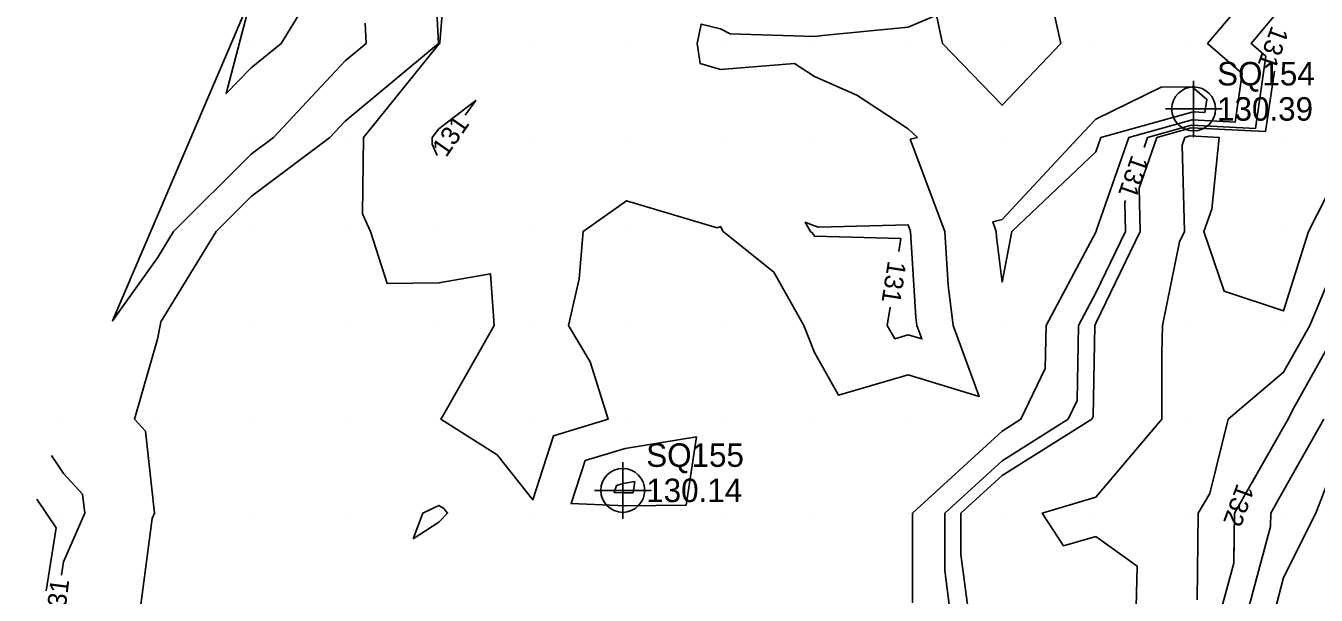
# Model space of a CAD drawing. Extents: x 2354170 to 2357230, y 866100 to 868290.
# Drawn here: x 2355056 to 2355193.4, y 866311.3 to 866371.9 of the extents above; entities that cross this region are included whole.
import ezdxf

# ---------------------------------------------------------------- set-up
doc = ezdxf.new("R2010")
doc.units = 0
for name, color, linetype in [('Default', 7, 'Continuous'), ('DTM Contours Minor', 7, 'Continuous'), ('DTM Contours Minor Text', 7, 'Continuous'), ('Exist DTM QL2 LIDAR Elevation Point', 7, 'Continuous'), ('Exist DTM Regular Point CELL', 7, 'Continuous'), ('Exist DTM Regular Point Cogo Elevation', 7, 'Continuous'), ('Exist DTM Regular Point Cogo Number', 7, 'Continuous')]:
    doc.layers.add(name, color=color, linetype=linetype)

msp = doc.modelspace()

# ---------------------------------------------------------------- linework, layer by layer
at = {"layer": 'Default'}
for points in [[(2355186.69, 866323.42), (2355189.97, 866329.16), (2355190.45, 866330), (2355190.88, 866330.91), (2355195.96, 866340), (2355199.97, 866349.51), (2355200.26, 866350), (2355200.67, 866350.7), (2355206.19, 866360), (2355209.97, 866367.03), (2355211.07, 866368.72), (2355211.92, 866370.33), (2355212.51, 866372.54), (2355215.53, 866380), (2355216.52, 866383.46), (2355219.97, 866388.36), (2355221.06, 866390.02), (2355221.37, 866391.4), (2355225.43, 866400), (2355226.32, 866403.66), (2355228.7, 866410), (2355229.95, 866413.05)], [(2355099.42, 866379.45), (2355099.91, 866370), (2355089.97, 866361.73), (2355088.35, 866360), (2355079.97, 866353.71), (2355076.24, 866350), (2355070.36, 866340.39), (2355070.28, 866340), (2355069.97, 866338.53), (2355067.52, 866330), (2355068.7, 866328.73), (2355069.67, 866320), (2355069.43, 866319.46), (2355068.17, 866310), (2355067.87, 866307.9), (2355067.04, 866300), (2355065.01, 866294.97), (2355059.97, 866294.03), (2355056.82, 866290), (2355055.96, 866284.02)], [(2355165.11, 866375.14), (2355166.22, 866370), (2355159.97, 866363.42), (2355153.63, 866370), (2355152.98, 866373.01), (2355149.97, 866371.74), (2355140.83, 866370.86), (2355139.97, 866370.73), (2355130.99, 866371.02), (2355129.97, 866371.56), (2355127.92, 866372.06), (2355127.49, 866370), (2355127.82, 866367.85), (2355129.97, 866367.21), (2355137.84, 866367.87), (2355139.97, 866366.47), (2355144.48, 866364.51), (2355149.97, 866360.9), (2355150.96, 866360), (2355150.18, 866359.8), (2355153.87, 866350), (2355154.23, 866344.26), (2355154.75, 866340), (2355157.54, 866332.44), (2355149.97, 866334.72), (2355142.53, 866332.56), (2355139.97, 866337.12), (2355138.85, 866340), (2355135.64, 866345.67), (2355130.27, 866350), (2355129.97, 866350.52), (2355129.6, 866350.37), (2355119.97, 866353.26), (2355115.33, 866350), (2355114.92, 866344.95), (2355113.76, 866340), (2355116.07, 866336.1), (2355117.99, 866330), (2355112.19, 866328.25), (2355109.97, 866321.44), (2355106.19, 866326.22), (2355100.17, 866330), (2355100.46, 866330.49), (2355105.86, 866340), (2355105.46, 866345.49), (2355099.97, 866344.51), (2355094.44, 866344.47), (2355092.67, 866350), (2355091.83, 866351.86), (2355091.94, 866360), (2355099.97, 866369.93), (2355100.07, 866370), (2355100.08, 866370.11), (2355100.87, 866380)], [(2355150.44, 866310.47), (2355150.42, 866320), (2355159.97, 866328.75), (2355161.98, 866330), (2355164.57, 866335.41), (2355164.66, 866340), (2355169.97, 866349.93), (2355170.01, 866350), (2355170.01, 866350.04), (2355173.49, 866360), (2355180.22, 866361.86), (2355184.81, 866361.63), (2355185.57, 866366.8), (2355181.86, 866370), (2355189.97, 866379.53)], [(2355162.85, 866290.19), (2355164.12, 866294.15), (2355160.32, 866300), (2355160.76, 866300.79), (2355159.97, 866300.52), (2355157.09, 866307.12), (2355156.32, 866310), (2355155.59, 866315.62), (2355155.58, 866320), (2355159.97, 866324.03), (2355169.52, 866330), (2355169.67, 866330.31), (2355169.85, 866340), (2355169.97, 866340.23), (2355174.7, 866350), (2355174.58, 866354.61), (2355176.46, 866360), (2355180.11, 866361.01), (2355188.03, 866360.62), (2355188.98, 866367.04)], [(2355180.24, 866365.39), (2355181.79, 866364.05), (2355181.59, 866362.65), (2355180.34, 866362.71), (2355170.51, 866360), (2355169.97, 866358.46), (2355161.01, 866350), (2355159.97, 866344.61), (2355159.38, 866349.41), (2355159.35, 866350), (2355158.97, 866351.01), (2355159.97, 866351.27), (2355168.1, 866360), (2355169.97, 866361.94), (2355176.94, 866365.34), (2355180.24, 866365.39)], [(2355174.25, 866310), (2355174.36, 866314.39), (2355169.97, 866317.53), (2355166.52, 866316.55), (2355164.26, 866320), (2355169.97, 866321.73), (2355177.01, 866330), (2355176.99, 866337.02), (2355177.07, 866340), (2355178.86, 866348.89), (2355179.4, 866350), (2355179.15, 866359.18), (2355179.44, 866360), (2355179.99, 866360.16), (2355183.1, 866360), (2355182.33, 866352.36), (2355181.47, 866350), (2355183.62, 866343.65), (2355189.97, 866341.54), (2355192.61, 866350), (2355195.39, 866355.41)], [(2355180.75, 866310.78), (2355180.88, 866320), (2355182.09, 866322.12), (2355184.06, 866330), (2355189.97, 866335), (2355192.77, 866340), (2355194.8, 866344.83)], [(2355150.99, 866229.47), (2355151.35, 866230), (2355153.07, 866233.1), (2355156.07, 866240), (2355159.97, 866247.82), (2355160.9, 866250), (2355162.17, 866252.2), (2355165.91, 866260), (2355169.97, 866268.31), (2355170.67, 866270), (2355172.96, 866277.01), (2355174.37, 866280), (2355175.55, 866284.43), (2355179.27, 866290), (2355179.44, 866290.54), (2355179.97, 866291.47), (2355182, 866297.97), (2355182.89, 866300), (2355184.32, 866304.35), (2355186.27, 866310), (2355188.57, 866318.6), (2355188.59, 866320), (2355189.97, 866322.43), (2355194.24, 866330)], [(2355127.42, 866328.15), (2355119.8, 866326.89), (2355115.55, 866325.61), (2355114.06, 866321.04), (2355119.84, 866320.79), (2355126.3, 866320.86), (2355127.42, 866328.15)], [(2355152.85, 866228.5), (2355153.85, 866230), (2355158.72, 866238.75), (2355159.26, 866240), (2355159.97, 866241.42), (2355163.6, 866250), (2355168.59, 866258.62), (2355169.25, 866260), (2355169.97, 866261.47), (2355173.47, 866270), (2355175.08, 866274.9), (2355177.47, 866280), (2355178, 866281.98), (2355179.97, 866284.93), (2355182.19, 866290), (2355184.04, 866295.93), (2355185.81, 866300), (2355188.69, 866308.72), (2355189.13, 866310), (2355189.97, 866313.15), (2355193.39, 866320), (2355195.53, 866325.56)], [(2355120.85, 866323.38), (2355119.6, 866323.17), (2355118.9, 866322.96), (2355118.65, 866322.21), (2355119.6, 866322.17), (2355120.66, 866322.18), (2355120.85, 866323.38)], [(2355058.13, 866311.76), (2355059.19, 866318.44), (2355057.13, 866321.49)], [(2355097.24, 866317.27), (2355098.26, 866320), (2355099.97, 866320.84), (2355100.49, 866320.52), (2355100.89, 866320), (2355099.97, 866319.07), (2355097.24, 866317.27)], [(2355143.09, 866233.93), (2355145.78, 866232.52), (2355147.34, 866231.76), (2355147.68, 866232.29), (2355149.97, 866233.32), (2355152.87, 866240), (2355155.77, 866245.79), (2355157.4, 866250), (2355159.97, 866254.59), (2355162.57, 866260), (2355165.06, 866265.09), (2355166.73, 866270), (2355169.97, 866276.44), (2355170.85, 866279.12), (2355171.26, 866280), (2355173.09, 866286.88), (2355175.18, 866290), (2355176.33, 866293.65), (2355179.94, 866300), (2355179.97, 866300.05), (2355183.4, 866310), (2355184.66, 866314.69), (2355184.7, 866317.94)]]:
    msp.add_lwpolyline(points, dxfattribs=at)
at = {"layer": 'DTM Contours Minor'}
for points in [[(2355175.1, 866358.94), (2355175.47, 866360), (2355180.15, 866361.29), (2355186.96, 866360.95), (2355188.09, 866368.63), (2355186.5, 866370), (2355189.97, 866374.09), (2355197.84, 866380)], [(2355088.25, 866378.29), (2355083.17, 866370), (2355079.97, 866367.41), (2355077.3, 866364.67), (2355080.06, 866375.23), (2355065.21, 866340.47), (2355069.97, 866347.19), (2355071.69, 866350), (2355079.97, 866358.23), (2355082.33, 866360), (2355089.97, 866368.13), (2355092.22, 866370), (2355092.11, 866372.14)], [(2355099.25, 866360), (2355099.97, 866360.9), (2355103.89, 866363.92), (2355102.76, 866362.36)], [(2355099.77, 866358.08), (2355099.24, 866359.27), (2355099.25, 866360)], [(2355154.38, 866310), (2355153.87, 866313.9), (2355153.86, 866320), (2355159.97, 866325.6), (2355167.01, 866330), (2355167.97, 866332.01), (2355168.12, 866340), (2355169.97, 866343.46), (2355173.14, 866350), (2355173.06, 866353.08), (2355173.12, 866353.27)], [(2355150.23, 866350), (2355149.97, 866350.68), (2355140.41, 866350.44), (2355139.97, 866350.59), (2355139.01, 866350.97), (2355139.56, 866350), (2355139.79, 866349.82), (2355139.97, 866349.49), (2355149.2, 866349.23), (2355148.98, 866347.86)], [(2355148.05, 866341.93), (2355147.74, 866340), (2355148.54, 866338.57), (2355149.97, 866338.99), (2355151.43, 866338.55), (2355150.89, 866340), (2355150.79, 866340.82), (2355150.23, 866350)], [(2355183.4, 866310), (2355184.66, 866314.69), (2355184.73, 866320), (2355189.97, 866329.16), (2355190.45, 866330), (2355190.88, 866330.91), (2355195.96, 866340)], [(2355059.75, 866313.42), (2355059.97, 866314.82), (2355062.23, 866320), (2355062.01, 866322.04), (2355059.97, 866324.23), (2355058.69, 866326.14)]]:
    msp.add_lwpolyline(points, dxfattribs=at)
at = {"layer": 'Exist DTM QL2 LIDAR Elevation Point'}
for p, q in [((2355079.97, 866370), (2355079.97, 866370)), ((2355089.97, 866370), (2355089.97, 866370)), ((2355099.97, 866370), (2355099.97, 866370)), ((2355109.97, 866370), (2355109.97, 866370)), ((2355119.97, 866370), (2355119.97, 866370)), ((2355129.97, 866370), (2355129.97, 866370)), ((2355139.97, 866370), (2355139.97, 866370)), ((2355149.97, 866370), (2355149.97, 866370)), ((2355159.97, 866370), (2355159.97, 866370)), ((2355169.97, 866370), (2355169.97, 866370)), ((2355179.97, 866370), (2355179.97, 866370)), ((2355189.97, 866370), (2355189.97, 866370)), ((2355079.97, 866360), (2355079.97, 866360)), ((2355089.97, 866360), (2355089.97, 866360)), ((2355099.97, 866360), (2355099.97, 866360)), ((2355109.97, 866360), (2355109.97, 866360)), ((2355119.97, 866360), (2355119.97, 866360)), ((2355129.97, 866360), (2355129.97, 866360)), ((2355139.97, 866360), (2355139.97, 866360)), ((2355149.97, 866360), (2355149.97, 866360)), ((2355159.97, 866360), (2355159.97, 866360)), ((2355169.97, 866360), (2355169.97, 866360)), ((2355179.97, 866360), (2355179.97, 866360)), ((2355189.97, 866360), (2355189.97, 866360)), ((2355069.97, 866350), (2355069.97, 866350)), ((2355079.97, 866350), (2355079.97, 866350)), ((2355089.97, 866350), (2355089.97, 866350)), ((2355099.97, 866350), (2355099.97, 866350)), ((2355109.97, 866350), (2355109.97, 866350)), ((2355119.97, 866350), (2355119.97, 866350)), ((2355129.97, 866350), (2355129.97, 866350)), ((2355139.97, 866350), (2355139.97, 866350)), ((2355149.97, 866350), (2355149.97, 866350)), ((2355159.97, 866350), (2355159.97, 866350)), ((2355169.97, 866350), (2355169.97, 866350)), ((2355179.97, 866350), (2355179.97, 866350)), ((2355189.97, 866350), (2355189.97, 866350)), ((2355069.97, 866340), (2355069.97, 866340)), ((2355079.97, 866340), (2355079.97, 866340)), ((2355089.97, 866340), (2355089.97, 866340)), ((2355099.97, 866340), (2355099.97, 866340)), ((2355109.97, 866340), (2355109.97, 866340)), ((2355119.97, 866340), (2355119.97, 866340)), ((2355129.97, 866340), (2355129.97, 866340)), ((2355139.97, 866340), (2355139.97, 866340)), ((2355149.97, 866340), (2355149.97, 866340)), ((2355159.97, 866340), (2355159.97, 866340)), ((2355169.97, 866340), (2355169.97, 866340)), ((2355179.97, 866340), (2355179.97, 866340)), ((2355189.97, 866340), (2355189.97, 866340)), ((2355059.97, 866330), (2355059.97, 866330)), ((2355069.97, 866330), (2355069.97, 866330)), ((2355079.97, 866330), (2355079.97, 866330)), ((2355089.97, 866330), (2355089.97, 866330)), ((2355099.97, 866330), (2355099.97, 866330)), ((2355109.97, 866330), (2355109.97, 866330)), ((2355119.97, 866330), (2355119.97, 866330)), ((2355129.97, 866330), (2355129.97, 866330)), ((2355139.97, 866330), (2355139.97, 866330)), ((2355149.97, 866330), (2355149.97, 866330)), ((2355159.97, 866330), (2355159.97, 866330)), ((2355169.97, 866330), (2355169.97, 866330)), ((2355179.97, 866330), (2355179.97, 866330)), ((2355189.97, 866330), (2355189.97, 866330)), ((2355059.97, 866320), (2355059.97, 866320)), ((2355069.97, 866320), (2355069.97, 866320)), ((2355079.97, 866320), (2355079.97, 866320)), ((2355089.97, 866320), (2355089.97, 866320)), ((2355099.97, 866320), (2355099.97, 866320)), ((2355109.97, 866320), (2355109.97, 866320)), ((2355119.97, 866320), (2355119.97, 866320)), ((2355129.97, 866320), (2355129.97, 866320)), ((2355139.97, 866320), (2355139.97, 866320)), ((2355149.97, 866320), (2355149.97, 866320)), ((2355159.97, 866320), (2355159.97, 866320)), ((2355169.97, 866320), (2355169.97, 866320)), ((2355179.97, 866320), (2355179.97, 866320)), ((2355189.97, 866320), (2355189.97, 866320))]:
    msp.add_line(p, q, dxfattribs=at)
at = {"layer": 'Exist DTM Regular Point CELL'}
for points in [[(2355180.38, 866366.03), (2355180.38, 866360.03), (2355180.38, 866363.03), (2355183.38, 866363.03), (2355177.38, 866363.03)], [(2355119.56, 866325.44), (2355119.56, 866319.44), (2355119.56, 866322.44), (2355122.56, 866322.44), (2355116.56, 866322.44)]]:
    msp.add_lwpolyline(points, dxfattribs=at)
for centre in [(2355180.38, 866363.03), (2355119.56, 866322.44)]:
    msp.add_circle(centre, 2.34, dxfattribs=at)

# ---------------------------------------------------------------- texts
at = {"layer": 'Default'}
for s, rotation, p in [('131', 250.0926, (2355188.7, 866371.98)), ('132', 250.0756, (2355185.02, 866323.27))]:
    msp.add_text(s, height=2, rotation=rotation, dxfattribs=at).set_placement(p)
at = {"layer": 'DTM Contours Minor Text'}
for rotation, p in [(55.1321, (2355100.74, 866357.79)), (250.7543, (2355173.79, 866358.23)), (261.0298, (2355147.82, 866346.94)), (82.761, (2355060.03, 866308.44))]:
    msp.add_text('131', height=2, rotation=rotation, dxfattribs=at).set_placement(p)
at = {"layer": 'Exist DTM Regular Point Cogo Elevation'}
for s, p in [('130.39', (2355182.88, 866361.78)), ('130.14', (2355122.06, 866321.19))]:
    msp.add_text(s, height=2.5, dxfattribs=at).set_placement(p)
at = {"layer": 'Exist DTM Regular Point Cogo Number'}
for s, p in [('SQ154', (2355182.88, 866365.53)), ('SQ155', (2355122.06, 866324.94))]:
    msp.add_text(s, height=2.5, dxfattribs=at).set_placement(p)

doc.saveas('drawing.dxf')
